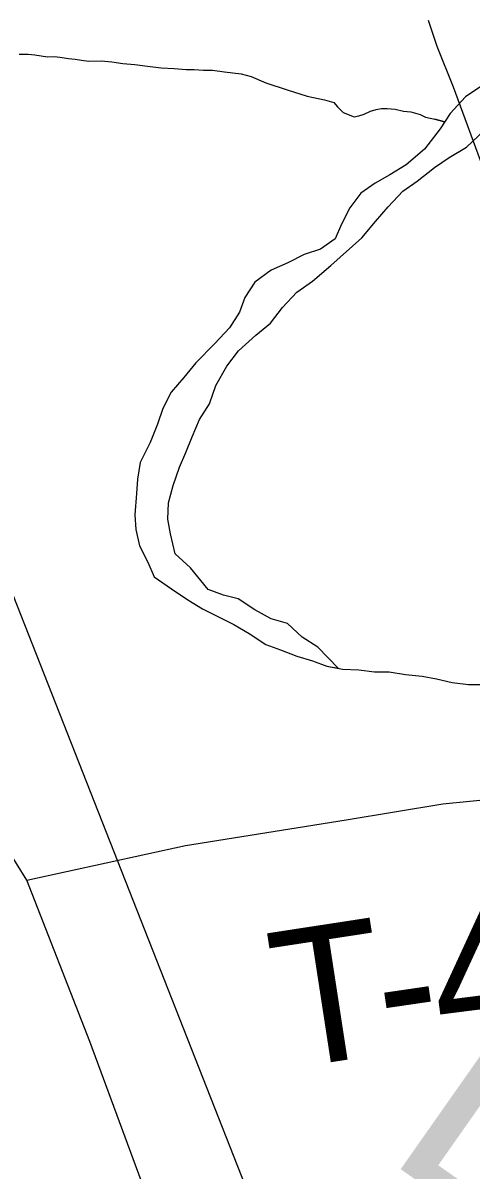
# Model space of a CAD drawing. Extents: x -59 to 82, y -3 to 49.
# Drawn here: x -52.8121 to -52.6264, y 44.0587 to 44.5343 of the extents above; entities that cross this region are included whole.
import ezdxf

# ---------------------------------------------------------------- set-up
doc = ezdxf.new("R2010")
doc.units = 0
for name, color, linetype in [('GM_X_County_Road', 7, 'Continuous'), ('GM_X_Minor_River', 7, 'Continuous'), ('GM_X_Minor_River_Text', 7, 'Continuous'), ('GM_X_Rail_Line', 7, 'Continuous'), ('GM_X_State_Route', 7, 'Continuous'), ('GM_X_Township_Road', 7, 'Continuous'), ('GM_X_Township_Road_Text', 7, 'Continuous')]:
    doc.layers.add(name, color=color, linetype=linetype)

msp = doc.modelspace()

# ---------------------------------------------------------------- linework, layer by layer
at = {"layer": 'GM_X_County_Road'}
for p, q in [((-52.8105, 44.17888), (-52.81905, 44.19279)), ((-52.78431, 44.11205), (-52.8105, 44.17888)), ((-52.74558, 44.00698), (-52.78431, 44.11205))]:
    msp.add_line(p, q, dxfattribs=at)
at = {"layer": 'GM_X_Minor_River'}
for p, q in [((-52.81366, 44.52132), (-52.80986, 44.52135)), ((-52.80986, 44.52135), (-52.8072, 44.52099)), ((-52.8072, 44.52099), (-52.80454, 44.52062)), ((-52.80454, 44.52062), (-52.80188, 44.52026)), ((-52.80188, 44.52026), (-52.79884, 44.52028)), ((-52.79884, 44.52028), (-52.7958, 44.51992)), ((-52.7958, 44.51992), (-52.79314, 44.51956)), ((-52.79314, 44.51956), (-52.79048, 44.5192)), ((-52.79048, 44.5192), (-52.78781, 44.51884)), ((-52.78781, 44.51884), (-52.78477, 44.51848)), ((-52.78477, 44.51848), (-52.77946, 44.51852)), ((-52.77946, 44.51852), (-52.77528, 44.51817)), ((-52.77528, 44.51817), (-52.77072, 44.51744)), ((-52.77072, 44.51744), (-52.76578, 44.5171)), ((-52.76578, 44.5171), (-52.76045, 44.51637)), ((-52.76045, 44.51637), (-52.75475, 44.51565)), ((-52.75475, 44.51565), (-52.74943, 44.51531)), ((-52.74943, 44.51531), (-52.74449, 44.51497)), ((-52.74449, 44.51497), (-52.74108, 44.51499)), ((-52.74108, 44.51499), (-52.73728, 44.51464)), ((-52.73728, 44.51464), (-52.73348, 44.51467)), ((-52.73348, 44.51467), (-52.72854, 44.51394)), ((-52.72854, 44.51394), (-52.72511, 44.51358)), ((-52.72511, 44.51358), (-52.72169, 44.51323)), ((-52.72169, 44.51323), (-52.71751, 44.51212)), ((-52.71751, 44.51212), (-52.71141, 44.5095)), ((-52.71141, 44.5095), (-52.70265, 44.50652)), ((-52.62187, 44.50816), (-52.62867, 44.5036)), ((-52.70265, 44.50652), (-52.69428, 44.50392)), ((-52.69428, 44.50392), (-52.68705, 44.50245)), ((-52.62867, 44.5036), (-52.63509, 44.49676)), ((-52.68705, 44.50245), (-52.68325, 44.50133)), ((-52.68325, 44.50133), (-52.68171, 44.49944)), ((-52.68171, 44.49944), (-52.67942, 44.49718)), ((-52.66803, 44.49764), (-52.66576, 44.49842)), ((-52.66576, 44.49842), (-52.66348, 44.49881)), ((-52.66348, 44.49881), (-52.6612, 44.49883)), ((-52.6612, 44.49883), (-52.65778, 44.49847)), ((-52.65778, 44.49847), (-52.65436, 44.49774)), ((-52.67942, 44.49718), (-52.67484, 44.49531)), ((-52.67484, 44.49531), (-52.67295, 44.4957)), ((-52.67295, 44.4957), (-52.67068, 44.49648)), ((-52.67068, 44.49648), (-52.66803, 44.49764)), ((-52.65436, 44.49774), (-52.65132, 44.49738)), ((-52.65132, 44.49738), (-52.64751, 44.49626)), ((-52.64751, 44.49626), (-52.64522, 44.49514)), ((-52.64522, 44.49514), (-52.64332, 44.49477)), ((-52.64332, 44.49477), (-52.64142, 44.49441)), ((-52.64142, 44.49441), (-52.63732, 44.4932)), ((-52.63732, 44.4932), (-52.64142, 44.49441)), ((-52.63509, 44.49676), (-52.63924, 44.49031)), ((-52.63924, 44.49031), (-52.64566, 44.48195)), ((-52.62825, 44.48274), (-52.62107, 44.48957)), ((-52.64566, 44.48195), (-52.65322, 44.47549)), ((-52.63543, 44.47855), (-52.62825, 44.48274)), ((-52.65322, 44.47549), (-52.66002, 44.47131)), ((-52.64148, 44.47437), (-52.63543, 44.47855)), ((-52.66002, 44.47131), (-52.66607, 44.46788)), ((-52.64866, 44.46867), (-52.64148, 44.47437)), ((-52.66607, 44.46788), (-52.67212, 44.4637)), ((-52.65471, 44.46449), (-52.64866, 44.46867)), ((-52.67212, 44.4637), (-52.67665, 44.45763)), ((-52.67212, 44.4637), (-52.67665, 44.45763)), ((-52.66075, 44.45803), (-52.65471, 44.46449)), ((-52.67665, 44.45763), (-52.68004, 44.45079)), ((-52.67665, 44.45763), (-52.68004, 44.45079)), ((-52.66604, 44.45195), (-52.66075, 44.45803)), ((-52.6717, 44.44512), (-52.66604, 44.45195)), ((-52.68004, 44.45079), (-52.68268, 44.44472)), ((-52.68004, 44.45079), (-52.68268, 44.44472)), ((-52.68268, 44.44472), (-52.68873, 44.44054)), ((-52.68268, 44.44472), (-52.68873, 44.44054)), ((-52.68455, 44.43372), (-52.6717, 44.44512)), ((-52.69554, 44.43825), (-52.70234, 44.43483)), ((-52.69554, 44.43825), (-52.70234, 44.43483)), ((-52.68873, 44.44054), (-52.69554, 44.43825)), ((-52.68873, 44.44054), (-52.69554, 44.43825)), ((-52.70234, 44.43483), (-52.70915, 44.43178)), ((-52.70234, 44.43483), (-52.70915, 44.43178)), ((-52.69211, 44.42726), (-52.68455, 44.43372)), ((-52.70915, 44.43178), (-52.71596, 44.42684)), ((-52.70915, 44.43178), (-52.71596, 44.42684)), ((-52.69853, 44.4227), (-52.69211, 44.42726)), ((-52.71596, 44.42684), (-52.72011, 44.42038)), ((-52.71596, 44.42684), (-52.72011, 44.42038)), ((-52.70458, 44.41624), (-52.69853, 44.4227)), ((-52.72011, 44.42038), (-52.72236, 44.41431)), ((-52.72011, 44.42038), (-52.72236, 44.41431)), ((-52.72236, 44.41431), (-52.72652, 44.40786)), ((-52.72236, 44.41431), (-52.72652, 44.40786)), ((-52.70948, 44.40978), (-52.70458, 44.41624)), ((-52.71553, 44.40484), (-52.70948, 44.40978)), ((-52.72652, 44.40786), (-52.73256, 44.4014)), ((-52.72652, 44.40786), (-52.73256, 44.4014)), ((-52.72271, 44.39838), (-52.71553, 44.40484)), ((-52.73256, 44.4014), (-52.74049, 44.39342)), ((-52.73256, 44.4014), (-52.74049, 44.39342)), ((-52.72762, 44.39192), (-52.72271, 44.39838)), ((-52.74049, 44.39342), (-52.7454, 44.38734)), ((-52.74049, 44.39342), (-52.7454, 44.38734)), ((-52.73214, 44.38395), (-52.72762, 44.39192)), ((-52.7454, 44.38734), (-52.75069, 44.38127)), ((-52.7454, 44.38734), (-52.75069, 44.38127)), ((-52.75069, 44.38127), (-52.75408, 44.37443)), ((-52.75069, 44.38127), (-52.75408, 44.37443)), ((-52.73478, 44.37636), (-52.73214, 44.38395)), ((-52.73893, 44.36991), (-52.73478, 44.37636)), ((-52.75408, 44.37443), (-52.75634, 44.36798)), ((-52.75408, 44.37443), (-52.75634, 44.36798)), ((-52.75634, 44.36798), (-52.75935, 44.36039)), ((-52.75634, 44.36798), (-52.75935, 44.36039)), ((-52.74194, 44.36269), (-52.73893, 44.36991)), ((-52.74458, 44.35624), (-52.74194, 44.36269)), ((-52.75935, 44.36039), (-52.7635, 44.35204)), ((-52.75935, 44.36039), (-52.7635, 44.35204)), ((-52.74721, 44.35017), (-52.74458, 44.35624)), ((-52.7635, 44.35204), (-52.76461, 44.34521)), ((-52.7635, 44.35204), (-52.76461, 44.34521)), ((-52.74985, 44.34258), (-52.74721, 44.35017)), ((-52.76461, 44.34521), (-52.76498, 44.33914)), ((-52.76461, 44.34521), (-52.76498, 44.33914)), ((-52.75172, 44.33536), (-52.74985, 44.34258)), ((-52.76498, 44.33914), (-52.76572, 44.33041)), ((-52.76498, 44.33914), (-52.76572, 44.33041)), ((-52.75209, 44.32854), (-52.75172, 44.33536)), ((-52.76572, 44.33041), (-52.76533, 44.32434)), ((-52.76572, 44.33041), (-52.76533, 44.32434)), ((-52.75094, 44.32247), (-52.75209, 44.32854)), ((-52.76533, 44.32434), (-52.7638, 44.31752)), ((-52.76533, 44.32434), (-52.7638, 44.31752)), ((-52.74903, 44.31413), (-52.75094, 44.32247)), ((-52.7638, 44.31752), (-52.76038, 44.3107)), ((-52.7638, 44.31752), (-52.76038, 44.3107)), ((-52.74258, 44.30845), (-52.74903, 44.31413)), ((-52.76038, 44.3107), (-52.75772, 44.30463)), ((-52.76038, 44.3107), (-52.75772, 44.30463)), ((-52.73537, 44.29935), (-52.74258, 44.30845)), ((-52.75772, 44.30463), (-52.75051, 44.29971)), ((-52.75772, 44.30463), (-52.75051, 44.29971)), ((-52.75051, 44.29971), (-52.74369, 44.29517)), ((-52.75051, 44.29971), (-52.74369, 44.29517)), ((-52.72893, 44.29709), (-52.73537, 44.29935)), ((-52.74369, 44.29517), (-52.73762, 44.29138)), ((-52.74369, 44.29517), (-52.73762, 44.29138)), ((-52.72287, 44.29558), (-52.72893, 44.29709)), ((-52.71604, 44.29104), (-52.72287, 44.29558)), ((-52.73762, 44.29138), (-52.72474, 44.28495)), ((-52.73762, 44.29138), (-52.72474, 44.28495)), ((-52.70922, 44.28726), (-52.71604, 44.29104)), ((-52.72474, 44.28495), (-52.71829, 44.28117)), ((-52.72474, 44.28495), (-52.71829, 44.28117)), ((-52.7024, 44.28537), (-52.70922, 44.28726)), ((-52.69633, 44.27969), (-52.7024, 44.28537)), ((-52.71829, 44.28117), (-52.71147, 44.27663)), ((-52.71829, 44.28117), (-52.71147, 44.27663)), ((-52.68989, 44.27553), (-52.69633, 44.27969)), ((-52.71147, 44.27663), (-52.70541, 44.27437)), ((-52.71147, 44.27663), (-52.70541, 44.27437)), ((-52.68142, 44.26675), (-52.68989, 44.27553)), ((-52.70541, 44.27437), (-52.69859, 44.27172)), ((-52.70541, 44.27437), (-52.69859, 44.27172)), ((-52.69859, 44.27172), (-52.69215, 44.26983)), ((-52.69859, 44.27172), (-52.69215, 44.26983)), ((-52.69215, 44.26983), (-52.68609, 44.26757)), ((-52.69215, 44.26983), (-52.68609, 44.26757)), ((-52.68609, 44.26757), (-52.68142, 44.26675)), ((-52.68609, 44.26757), (-52.67965, 44.26644)), ((-52.67965, 44.26644), (-52.67283, 44.26607)), ((-52.67283, 44.26607), (-52.6664, 44.26532)), ((-52.6664, 44.26532), (-52.66034, 44.26533)), ((-52.66034, 44.26533), (-52.65352, 44.2642)), ((-52.65352, 44.2642), (-52.64671, 44.26345)), ((-52.64671, 44.26345), (-52.64065, 44.26233)), ((-52.64065, 44.26233), (-52.63421, 44.26082)), ((-52.63421, 44.26082), (-52.6274, 44.26007)), ((-52.6274, 44.26007), (-52.6202, 44.26008))]:
    msp.add_line(p, q, dxfattribs=at)
at = {"layer": 'GM_X_Rail_Line'}
msp.add_line((-52.84171, 44.36161), (-52.69155, 43.98019), dxfattribs=at)
at = {"layer": 'GM_X_State_Route'}
for p, q in [((-52.64417, 44.53538), (-52.64062, 44.52466)), ((-52.64062, 44.52466), (-52.63382, 44.50776)), ((-52.63382, 44.50776), (-52.62066, 44.47208))]:
    msp.add_line(p, q, dxfattribs=at)
at = {"layer": 'GM_X_Township_Road'}
for p, q in [((-52.63809, 44.21052), (-52.55544, 44.21868)), ((-52.67818, 44.20399), (-52.63809, 44.21052)), ((-52.74475, 44.19332), (-52.67818, 44.20399)), ((-52.8105, 44.17888), (-52.74475, 44.19332))]:
    msp.add_line(p, q, dxfattribs=at)

# ---------------------------------------------------------------- texts
at = {"layer": 'GM_X_Minor_River_Text'}
msp.add_text('Big', height=0.094791, rotation=324.9226, dxfattribs=at).set_placement((-52.66407, 44.06508))
at = {"layer": 'GM_X_Township_Road_Text'}
for s, rotation, p in [('4', 7.2683, (-52.63924, 44.11023)), ('T', 8.7423, (-52.70395, 44.10045)), ('-', 8.3266, (-52.66205, 44.10689))]:
    msp.add_text(s, height=0.05682, rotation=rotation, dxfattribs=at).set_placement(p)

doc.saveas('drawing.dxf')
